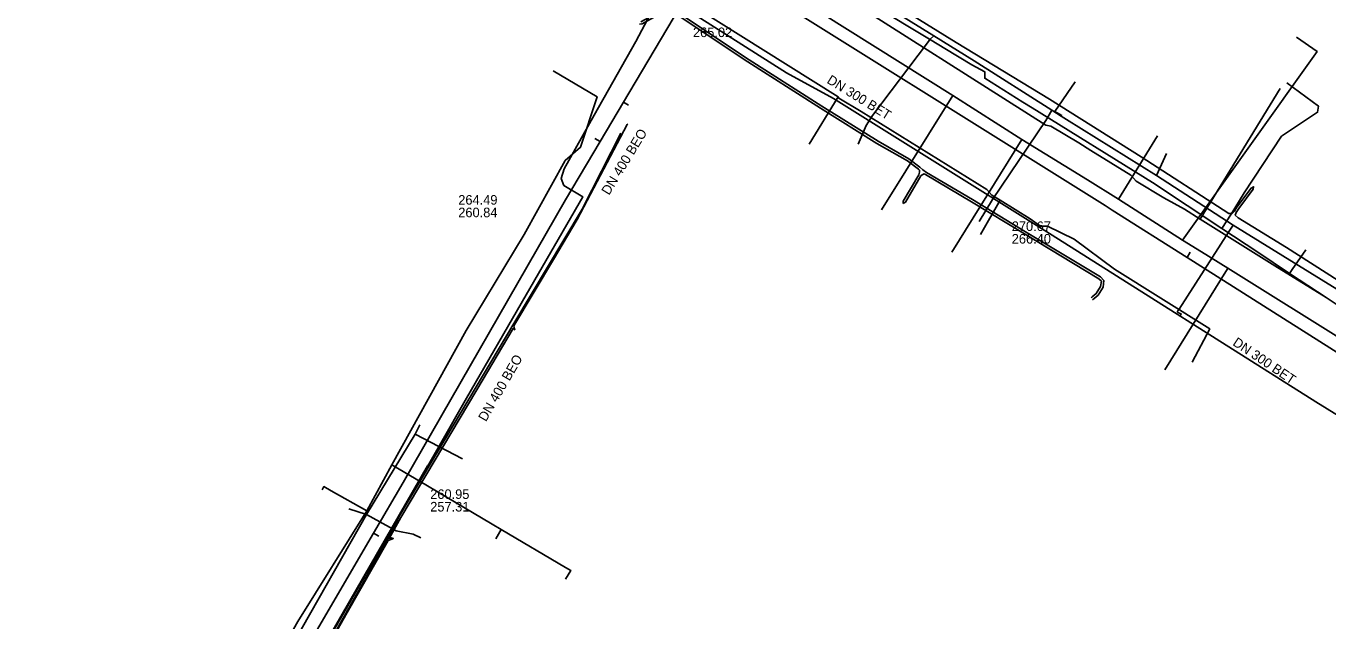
# Model space of a CAD drawing. Extents: x -600309 to -598967, y -1161267 to -1160292.
# Drawn here: x -600169 to -600060.3, y -1160579.9 to -1160530.2 of the extents above; entities that cross this region are included whole.
import ezdxf

# ---------------------------------------------------------------- set-up
doc = ezdxf.new("R2010")
doc.units = 0
for name, color, linetype in [('Vrstva 12', 7, 'Continuous'), ('Vrstva 13', 7, 'Continuous'), ('Vrstva 19', 7, 'Continuous'), ('Vrstva 42', 7, 'Continuous'), ('Vrstva 55', 7, 'Continuous'), ('Vrstva 58', 7, 'Continuous'), ('Vrstva 9', 7, 'Continuous')]:
    doc.layers.add(name, color=color, linetype=linetype)

msp = doc.modelspace()

# ---------------------------------------------------------------- linework, layer by layer
at = {"layer": 'Vrstva 12'}
for points in [[(-600070.97, -1160546.36), (-600072.28, -1160545.55), (-600074, -1160544.59), (-600076.31, -1160543.2), (-600076.76, -1160542.71), (-600080.09, -1160540.63), (-600081.1, -1160539.99), (-600083.42, -1160538.6), (-600083.85, -1160538.51), (-600101.91, -1160527.04), (-600110.99, -1160521.4), (-600118.48, -1160516.68), (-600119.28, -1160516.02), (-600119.74, -1160515.31), (-600120.13, -1160513.75), (-600119.98, -1160512.91), (-600119.73, -1160512.22), (-600118.51, -1160509.69), (-600117.94, -1160508.61)], [(-600134.87, -1160514.87), (-600129.05, -1160518.66), (-600122.85, -1160522.53), (-600113.48, -1160528.44), (-600101.18, -1160536.15)], [(-600138.42, -1160566.89), (-600132.23, -1160555.66), (-600127.37, -1160547.65), (-600123.96, -1160541.48), (-600122.69, -1160540.37), (-600121.3, -1160536.15), (-600124.96, -1160533.99)], [(-600070.97, -1160546.36), (-600064.28, -1160535.47)], [(-600101.18, -1160536.15), (-600103.6, -1160540.11)], [(-600101.18, -1160536.15), (-600101.12, -1160536.28), (-600099.26, -1160537.38), (-600088.78, -1160543.9), (-600088.35, -1160544.36), (-600087.66, -1160544.79)], [(-600087.66, -1160544.79), (-600089.3, -1160547.66)], [(-600087.66, -1160544.79), (-600085.16, -1160546.35), (-600084.28, -1160546.95), (-600083.71, -1160546.97), (-600081.49, -1160548.04), (-600078.12, -1160550.56), (-600070.16, -1160555.53), (-600071.64, -1160558.3)], [(-600060.46, -1160552.91), (-600064.72, -1160550.26), (-600070.97, -1160546.36)], [(-600057.6, -1160554.69), (-600059.7, -1160553.42), (-600060.46, -1160552.91)], [(-600197.94, -1160563.34), (-600197.84, -1160563.43), (-600195.39, -1160565.08), (-600190.01, -1160568.82), (-600188.25, -1160570.06), (-600173.2, -1160579.97), (-600171.15, -1160581.52), (-600153.85, -1160593.45), (-600146.27, -1160579.97), (-600140.52, -1160570.72)], [(-600140.52, -1160570.72), (-600138.42, -1160566.89)], [(-600129.29, -1160572.28), (-600130.06, -1160571.83), (-600135.46, -1160568.64), (-600138.42, -1160566.89)], [(-600140.52, -1160570.72), (-600143.48, -1160569.05), (-600144.09, -1160568.7), (-600144.24, -1160568.97)], [(-600129.29, -1160572.28), (-600129.74, -1160573.05)], [(-600129.29, -1160572.28), (-600123.92, -1160575.45), (-600123.49, -1160575.7), (-600123.92, -1160576.44)]]:
    msp.add_lwpolyline(points, dxfattribs=at)
at = {"layer": 'Vrstva 13'}
for p, q in [((-600091.61, -1160536.05), (-600097.56, -1160545.58)), ((-600085.86, -1160539.73), (-600091.68, -1160549.12)), ((-600077.78, -1160544.7), (-600074.53, -1160539.4))]:
    msp.add_line(p, q, dxfattribs=at)
for points in [[(-599975.85, -1160601.96), (-599976.16, -1160601.85), (-599999.47, -1160590.82), (-600019.43, -1160580.36), (-600019.59, -1160580.27), (-600041.8, -1160567.42), (-600043.37, -1160566.46), (-600058.27, -1160556.95), (-600068.65, -1160550.45), (-600070.85, -1160549.1), (-600072.45, -1160548.13), (-600077.78, -1160544.7), (-600080.37, -1160543.08), (-600085.86, -1160539.73), (-600091.61, -1160536.05), (-600122.37, -1160516.74)], [(-600118.73, -1160516.18), (-600093.42, -1160531.44)], [(-600072.45, -1160548.13), (-600061.21, -1160532.38), (-600062.91, -1160531.18)], [(-600093.42, -1160531.44), (-600092.28, -1160532.13)], [(-600092.28, -1160532.13), (-600090.02, -1160533.49), (-600088.94, -1160534.06), (-600088.94, -1160534.61), (-600085.75, -1160536.59)], [(-600067.28, -1160544.17), (-600064.18, -1160539.45), (-600061.16, -1160537.45), (-600061.09, -1160536.93), (-600063.73, -1160534.98)], [(-600085.75, -1160536.59), (-600084.98, -1160537.07)], [(-600084.98, -1160537.07), (-600074.95, -1160543.31), (-600069.15, -1160547.16)], [(-600068.39, -1160545.95), (-600067.28, -1160544.17)], [(-600069.15, -1160547.16), (-600068.39, -1160545.95)], [(-600066.15, -1160549.14), (-600069.15, -1160547.16)], [(-600063.5, -1160550.9), (-600066.15, -1160549.14)], [(-600062.15, -1160548.92), (-600063.28, -1160550.57)], [(-600068.65, -1160550.45), (-600068.69, -1160550.52), (-600073.91, -1160558.96)], [(-600063.28, -1160550.57), (-600063.5, -1160550.9)], [(-600060.46, -1160552.91), (-600063.5, -1160550.9)]]:
    msp.add_lwpolyline(points, dxfattribs=at)
at = {"layer": 'Vrstva 19'}
for points in [[(-600015.21, -1160579.25), (-600017.76, -1160577.91), (-600017.95, -1160577.81), (-600024.7, -1160574.09), (-600035.34, -1160567.49), (-600040.58, -1160564.31), (-600055.41, -1160554.78), (-600068.22, -1160546.87), (-600074.61, -1160542.73), (-600082.12, -1160538.04), (-600082.55, -1160537.77), (-600083.33, -1160537.27), (-600089.82, -1160533.16), (-600093.19, -1160531.07), (-600110.07, -1160520.59), (-600118.12, -1160515.46), (-600124.03, -1160511.9)], [(-600093.19, -1160531.07), (-600093.49, -1160531.34), (-600093.72, -1160531.64), (-600098.32, -1160537.72)], [(-600081.39, -1160534.91), (-600083.1, -1160537.38), (-600082.52, -1160537.72), (-600082.55, -1160537.77)], [(-600098.32, -1160537.72), (-600098.85, -1160538.55), (-600099.5, -1160540.1)], [(-600083.33, -1160537.27), (-600083.37, -1160537.33), (-600083.85, -1160538.12), (-600088.29, -1160544.74), (-600089.42, -1160546.58)], [(-600074.61, -1160542.73), (-600073.76, -1160540.89)], [(-600068.22, -1160546.87), (-600068.53, -1160547.37), (-600072.72, -1160553.88), (-600072.88, -1160554.11)], [(-600072.88, -1160554.11), (-600072.83, -1160554.16), (-600072.56, -1160554.27), (-600072.63, -1160554.45)], [(-600158.04, -1160599.5), (-600152.61, -1160592.28), (-600140.53, -1160571.02), (-600136.49, -1160564.33), (-600136.18, -1160563.72), (-600136.1, -1160563.55)], [(-600136.49, -1160564.33), (-600132.53, -1160566.38)], [(-600140.53, -1160571.02), (-600142, -1160570.57)], [(-600140.53, -1160571.02), (-600138.05, -1160572.39), (-600136.63, -1160572.66), (-600136, -1160572.97)]]:
    msp.add_lwpolyline(points, dxfattribs=at)
at = {"layer": 'Vrstva 42'}
for points in [[(-600099.35, -1160526.63), (-600091.33, -1160531.63), (-600083.55, -1160536.35), (-600075.9, -1160541.18), (-600068.58, -1160545.9), (-600068.29, -1160545.89), (-600068.11, -1160545.71), (-600067.9, -1160545.37), (-600066.71, -1160543.77), (-600066.51, -1160543.67), (-600066.54, -1160543.87), (-600067.74, -1160545.49), (-600067.95, -1160545.81), (-600068.03, -1160546.05), (-600067.78, -1160546.25), (-600063.76, -1160548.74), (-600059.45, -1160551.48), (-600059.09, -1160551.44), (-600058.98, -1160551.17), (-600058.85, -1160550.88), (-600058.77, -1160550.6)], [(-600095.74, -1160545.07), (-600095.74, -1160544.88), (-600094.45, -1160542.66), (-600094.38, -1160542.46), (-600094.4, -1160542.29), (-600094.47, -1160542.19), (-600095.39, -1160541.5), (-600097.95, -1160540.05), (-600102.65, -1160537.11), (-600109.02, -1160533.04), (-600115.23, -1160528.89), (-600115.48, -1160528.82), (-600115.68, -1160528.83), (-600116.01, -1160528.71), (-600116.07, -1160528.78), (-600116.27, -1160528.97), (-600116.39, -1160529.43), (-600117.54, -1160530.07), (-600117.76, -1160530.08)], [(-600079.95, -1160553.1), (-600079.82, -1160552.99), (-600079.48, -1160552.73), (-600079.07, -1160552.05), (-600079.01, -1160551.5), (-600079.29, -1160551.18), (-600085.53, -1160547.42), (-600089.96, -1160544.74), (-600093.79, -1160542.47), (-600094.11, -1160542.25), (-600094.35, -1160542.03), (-600095.29, -1160541.34), (-600097.85, -1160539.87), (-600102.55, -1160536.95), (-600108.92, -1160532.88), (-600115.11, -1160528.73), (-600115.66, -1160528.43), (-600116.21, -1160528.64), (-600116.45, -1160528.87), (-600116.56, -1160529.3), (-600117.64, -1160529.9)], [(-600080.07, -1160552.94), (-600079.97, -1160552.86), (-600079.64, -1160552.59), (-600079.27, -1160551.99), (-600079.21, -1160551.56), (-600079.41, -1160551.34), (-600085.63, -1160547.6), (-600090.06, -1160544.92), (-600093.89, -1160542.65), (-600093.99, -1160542.6), (-600094.17, -1160542.66), (-600094.27, -1160542.76), (-600095.56, -1160544.96), (-600095.74, -1160545.07)], [(-600197.4, -1160564.82), (-600190.85, -1160569.43), (-600162.42, -1160588.94), (-600152.07, -1160595.9), (-600151.96, -1160595.71), (-600150.96, -1160593.97), (-600135.45, -1160566.96)]]:
    msp.add_lwpolyline(points, dxfattribs=at)
at = {"layer": 'Vrstva 55'}
for points in [[(-600169.13, -1160489.44), (-600148.81, -1160505.86), (-600127.23, -1160520.33), (-600105.48, -1160534.14), (-600101.57, -1160536.29), (-600083.32, -1160547.71), (-600061.3, -1160561.63), (-600039.15, -1160575.32), (-600016.63, -1160588.31), (-600008.17, -1160593.08), (-599993.4, -1160599.75)], [(-600144.91, -1160584.1), (-600142.26, -1160579.42), (-600138.73, -1160573.19), (-600138.43, -1160573.09), (-600138.3, -1160573.04), (-600138.45, -1160572.97), (-600138.65, -1160573.03), (-600137.67, -1160571.29), (-600131.33, -1160560.61), (-600128.29, -1160555.5), (-600128.16, -1160555.6), (-600128.24, -1160555.29), (-600124.93, -1160549.73), (-600122.95, -1160546.4), (-600118.77, -1160538.47), (-600118.73, -1160538.41)]]:
    msp.add_lwpolyline(points, dxfattribs=at)
at = {"layer": 'Vrstva 58'}
for points in [[(-600116.85, -1160529.22), (-600118.07, -1160531.54), (-600121.53, -1160537.69), (-600124.04, -1160542.18), (-600124.3, -1160542.98), (-600124.06, -1160543.55), (-600122.47, -1160544.51), (-600127.21, -1160552.68), (-600132.18, -1160561.33), (-600136.6, -1160569.04), (-600142.31, -1160579.05), (-600146.61, -1160586.46), (-600151.78, -1160595.69), (-600155.64, -1160601.73), (-600157.13, -1160604.27), (-600158.12, -1160605.48), (-600159.07, -1160605.79), (-600160.1, -1160605.44), (-600161.34, -1160604.91), (-600163.07, -1160605.08), (-600164.02, -1160605.89), (-600165.17, -1160607.14), (-600171.06, -1160603.65)], [(-600150.84, -1160594.02), (-600150.71, -1160593.86), (-600147.54, -1160588.65), (-600138.76, -1160573.08), (-600137.76, -1160571.09), (-600128.25, -1160555.09), (-600122.54, -1160545.54), (-600119.31, -1160539.2)]]:
    msp.add_lwpolyline(points, dxfattribs=at)
at = {"layer": 'Vrstva 9'}
for p, q in [((-600118.67, -1160536.86), (-600119.1, -1160536.6)), ((-600121.48, -1160539.63), (-600121.04, -1160539.89)), ((-600123.93, -1160544.76), (-600137.49, -1160568.37)), ((-600071.79, -1160549.14), (-600072.06, -1160549.57)), ((-600139.52, -1160572.83), (-600139.95, -1160572.58))]:
    msp.add_line(p, q, dxfattribs=at)
for points in [[(-600112.31, -1160525.13), (-600119.1, -1160536.6), (-600121.04, -1160539.89), (-600123.93, -1160544.76)], [(-600078.3, -1160545.61), (-600078.89, -1160545.24), (-600111.31, -1160524.93), (-600111.33, -1160524.92), (-600112.31, -1160525.13)], [(-600045.79, -1160566.2), (-600050.33, -1160563.32), (-600060.14, -1160557.12), (-600072.06, -1160549.57), (-600078.3, -1160545.61)], [(-600137.49, -1160568.37), (-600139.95, -1160572.58), (-600146.08, -1160583.08), (-600150.4, -1160590.47), (-600151.69, -1160592.68)]]:
    msp.add_lwpolyline(points, dxfattribs=at)

# ---------------------------------------------------------------- texts
at = {"layer": 'Vrstva 12'}
for s, p in [('265.02', (-600113.29, -1160531.17)), ('264.49', (-600132.88, -1160545.16)), ('260.84', (-600132.88, -1160546.21)), ('270.67', (-600086.69, -1160547.36)), ('266.40', (-600086.69, -1160548.41)), ('260.95', (-600135.22, -1160569.73)), ('257.31', (-600135.22, -1160570.78))]:
    msp.add_text(s, height=0.8, dxfattribs=at).set_placement(p)
for s, rotation, p in [('DN 300 BET', 328.3082, (-600102.18, -1160534.96)), ('DN 400 BEO', 58.6245, (-600120.3, -1160544.42)), ('DN 300 BET', 326.0495, (-600068.31, -1160556.85)), ('DN 400 BEO', 59.9771, (-600130.57, -1160563.33))]:
    msp.add_text(s, height=0.8, rotation=rotation, dxfattribs=at).set_placement(p)

doc.saveas('drawing.dxf')
